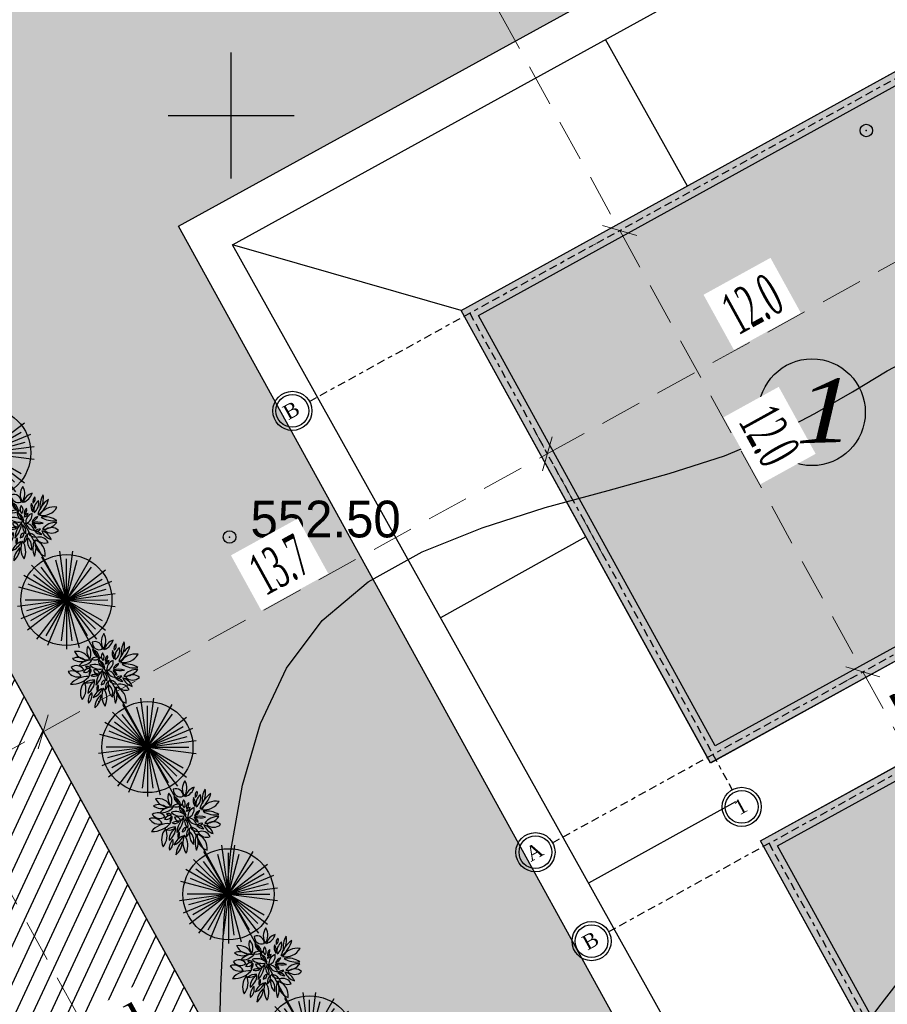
# Model space of a CAD drawing. Extents: x 883 to 364438, y -13 to 4201180.
# Tile 350 of 607: x 364191 to 364211, y 4200829 to 4200852. Entities that reach past the tile are written whole.
import ezdxf

# ---------------------------------------------------------------- set-up
doc = ezdxf.new("R2010")
doc.units = 0
doc.header["$LTSCALE"] = 0.5
doc.header["$MEASUREMENT"] = 0
doc.header["$PDMODE"] = 32
doc.header["$PDSIZE"] = 0.3
for name, pattern in [('BORDERX2', [88.9, 25.4, -12.7, 25.4, -12.7, 0, -12.7]), ('CONTI', [0]), ('G_BUILDING_LINE', [3, 2, -1])]:
    doc.linetypes.add(name, pattern=pattern)
for name, color, linetype in [('(004) Точки рельефа', 7, 'Continuous'), ('GORIZDEFAULT', 32, 'CONTI'), ('PI_TTDEFAULT', 5, 'CONTI'), ('SETKR', 2, 'CONTI'), ('Сосна горная', 7, 'Continuous'), ('шрифт', 1, 'Continuous')]:
    doc.layers.add(name, color=color, linetype=linetype)
for name, color, linetype, lineweight in [('(032) Горизонтали утолщенные', 32, 'Continuous', 30), ('.', 7, 'Continuous', 15), ('Сплошная толстая', 7, 'Continuous', 40)]:
    doc.layers.add(name, color=color, linetype=linetype, lineweight=lineweight)
doc.styles.add('ATTR', font='romans.shx', dxfattribs={"width": 0.8, "height": 0.470416})
doc.styles.add('D-431', font='d431.ttf')
doc.styles.add('ESKD1', font='times.ttf', dxfattribs={"width": 0.6, "oblique": 15})
doc.styles.get("Standard").update_dxf_attribs({"font": 'times.ttf'})
doc.styles.add('TimesNewRomanCyr', font='times.ttf', dxfattribs={"width": 0.5, "height": 1})
doc.dimstyles.new('GENPLAN1', dxfattribs={"dimscale": 0.5, "dimtxt": 1, "dimasz": 1.2, "dimexe": 1.3, "dimexo": 1.5, "dimgap": 0.5, "dimtad": 1, "dimdec": 1, "dimzin": 0, "dimdsep": 46, "dimtxsty": 'TimesNewRomanCyr', "dimblk1": 'OBLIQUE', "dimblk2": 'OBLIQUE', "dimsah": 1, "dimcen": 1, "dimadec": 0, "dimazin": 0, "dimtfac": 0.75, "dimtdec": 1, "dimtix": 1, "dimtmove": 0, "dimatfit": 3, "dimfxl": 1, "dimtvp": 1.2, "dimtfill": 1, "dimlwd": 0, "dimlwe": 0, "dimarcsym": 0})

# ---------------------------------------------------------------- blocks, each defined once
blk = doc.blocks.new('BL_333')
at = {"color": 0}
for p, q in [((0, -1.5), (0, 1.5)), ((-1.5, 0), (1.5, 0))]:
    blk.add_line(p, q, dxfattribs=at)
blk = doc.blocks.new('gergrgrre')
at = {"layer": '(032) Горизонтали утолщенные', "color": 32}
blk.add_polyline3d([(360504.39, 4200800.37, 552), (360505.38, 4200803.73, 552), (360505.93, 4200805.56, 552), (360506.59, 4200807.73, 552), (360507.33, 4200810.13, 552), (360508.13, 4200812.64, 552), (360508.94, 4200815.16, 552), (360509.76, 4200817.55, 552), (360510.53, 4200819.71, 552), (360511.25, 4200821.55, 552), (360511.93, 4200823.1, 552), (360512.59, 4200824.43, 552), (360513.24, 4200825.59, 552), (360513.92, 4200826.66, 552), (360514.65, 4200827.7, 552), (360515.43, 4200828.76, 552), (360516.3, 4200829.89, 552)], dxfattribs=at)
at = {"layer": 'GORIZDEFAULT', "color": 32}
blk.add_polyline3d([(360499.71, 4200827.69, 552.5), (360499.75, 4200829.27, 552.5), (360499.83, 4200830.88, 552.5), (360499.99, 4200832.49, 552.5), (360500.27, 4200834.05, 552.5), (360500.7, 4200835.52, 552.5), (360501.32, 4200836.84, 552.5), (360502.17, 4200837.97, 552.5), (360503.26, 4200838.89, 552.5), (360504.55, 4200839.61, 552.5), (360505.98, 4200840.18, 552.5), (360507.48, 4200840.66, 552.5), (360508.98, 4200841.07, 552.5), (360510.43, 4200841.47, 552.5), (360511.75, 4200841.89, 552.5), (360512.9, 4200842.38, 552.5), (360513.9, 4200842.9, 552.5), (360514.8, 4200843.42, 552.5), (360515.63, 4200843.92, 552.5), (360516.46, 4200844.35, 552.5)], dxfattribs=at)
at = {"layer": 'PI_TTDEFAULT', "color": 5}
for p in [(360515.13, 4200849.64, 552.7), (360499.96, 4200839.96, 552.5)]:
    blk.add_point(p, dxfattribs=at)
at = {"layer": 'SETKR', "color": 92}
blk.add_blockref('BL_333', (360500, 4200850), dxfattribs=at)
at = {"layer": '(004) Точки рельефа', "style": 'D-431'}
blk.add_text('552.50', height=0.875, dxfattribs=at).set_placement((360500.46, 4200839.95))
blk = doc.blocks.new('A$C62d73b19')
at = {"color": 1, "linetype": 'BORDERX2', "ltscale": 15}
for p, q in [((-15096, 7628), (1263, 7628)), ((-10737, 7628), (-10737, -5332)), ((-15096, -4372), (1263, -4372))]:
    blk.add_line(p, q, dxfattribs=at)
at = {"layer": 'Сплошная толстая', "color": 0, "lineweight": 30}
for p, q in [((-10887, 7777), (1413, 7777)), ((-10887, -4522), (-10887, 7777)), ((-10587, 7477), (1113, 7477)), ((-10587, -4222), (-10587, 7477)), ((1113, -4222), (-10587, -4222)), ((1413, -4522), (-10887, -4522))]:
    blk.add_line(p, q, dxfattribs=at)
at = {"layer": 'шрифт', "color": 0}
for centre in [(-15563, 7628), (-15562, -4372), (-10737, -5798)]:
    blk.add_circle(centre, 466, dxfattribs=at)
at = {"layer": 'шрифт', "color": 0, "lineweight": 30}
for centre in [(-15563, 7628), (-15562, -4372), (-10737, -5798)]:
    blk.add_circle(centre, 391, dxfattribs=at)
at = {"layer": 'шрифт', "color": 0, "char_height": 350, "width": 219, "attachment_point": 2}
for s, insert in [('{\\fTimes New Roman|b0|i0|c204|p18;В}', (-15582, 7826)), ('{\\fTimes New Roman|b0|i0|c204|p18;А}', (-15581, -4175)), ('{\\fTimes New Roman|b0|i0|c204|p18;1}', (-10756, -5601))]:
    blk.add_mtext(s, dxfattribs=dict(at, insert=insert))
blk = doc.blocks.new('trhrh')
at = {"layer": '.', "linetype": 'Continuous', "lineweight": 30}
h = blk.add_hatch(color=4, dxfattribs=at)
h.dxf.hatch_style = 1
h.paths.add_polyline_path([(362343.562, 4200844.406), (362354.336, 4200850.341), (362360.27, 4200839.567), (362349.497, 4200833.633)])
h.paths.add_polyline_path([(362336.435, 4200857.034), (362347.208, 4200862.969), (362353.143, 4200852.196), (362342.369, 4200846.261)])
at = {"color": 18, "linetype": 'Continuous', "lineweight": 30, "true_color": 0x000000}
for points in [[(362330.981, 4200858.597), (362348.762, 4200868.391), (362365.723, 4200838.005), (362347.943, 4200828.21)], [(362336.435, 4200857.034), (362347.208, 4200862.969), (362353.143, 4200852.196), (362342.369, 4200846.261)], [(362343.562, 4200844.406), (362354.336, 4200850.341), (362360.27, 4200839.567), (362349.497, 4200833.633)]]:
    blk.add_lwpolyline(points, close=True, dxfattribs=at)
for points in [[(362341.821, 4200860.001), (362339.872, 4200863.494)], [(362336.435, 4200857.034), (362330.981, 4200858.597)], [(362339.402, 4200851.647), (362335.939, 4200849.715)], [(362342.966, 4200845.333), (362339.462, 4200843.403)]]:
    blk.add_lwpolyline(points, dxfattribs=at)
at = {"color": 18, "linetype": 'Continuous', "lineweight": 30, "true_color": 0x000000, "xscale": 0.001, "yscale": 0.001, "zscale": 0.001, "rotation": 28.84872795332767}
for p in [(362349.723, 4200855.475), (362356.851, 4200842.847)]:
    blk.add_blockref('A$C62d73b19', p, dxfattribs=at)
blk = doc.blocks.new('_Oblique')
at = {"color": 0, "linetype": 'ByBlock', "lineweight": -2}
blk.add_line((-0.5, -0.5), (0.5, 0.5), dxfattribs=at)
blk = doc.blocks.new('*D486')
at = {"color": 0, "linetype": 'G_BUILDING_LINE', "lineweight": 0, "transparency": 16777216}
for p, q in [((364167.298, 4200858.755), (364164.51, 4200857.218)), ((364202.988, 4200788.752), (364165.079, 4200857.532)), ((364205.207, 4200789.975), (364202.419, 4200788.438))]:
    blk.add_line(p, q, dxfattribs=at)
at = {"layer": 'Defpoints', "color": 0, "linetype": 'Continuous', "lineweight": 30, "transparency": 16777216}
for p in [(364167.955, 4200859.117), (364165.079, 4200857.532), (364205.864, 4200790.337)]:
    blk.add_point(p, dxfattribs=at)
at = {"color": 0, "linetype": 'Continuous', "lineweight": 0, "transparency": 16777216, "xscale": 0.6, "yscale": 0.6, "zscale": 0.6}
for p, rotation in [((364165.079, 4200857.532), 118.8618541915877), ((364202.988, 4200788.752), 298.8618541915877)]:
    blk.add_blockref('_Oblique', p, dxfattribs=dict(at, rotation=rotation))
at = {"color": 0, "linetype": 'Continuous', "lineweight": 30, "transparency": 16777216, "insert": (364184.7, 4200823.509), "char_height": 1, "attachment_point": 5, "rotation": 298.8619, "style": 'TimesNewRomanCyr', "bg_fill": 3, "box_fill_scale": 1.25, "bg_fill_color": 256, "bg_fill_true_color": 13158600, "bg_fill_transparency": 0}
blk.add_mtext('78.5', dxfattribs=at)
blk = doc.blocks.new('*D488')
at = {"color": 0, "linetype": 'G_BUILDING_LINE', "lineweight": 0, "transparency": 16777216}
for p, q in [((364190.952, 4200835.624), (364190.805, 4200835.89)), ((364185.864, 4200832.425), (364191.119, 4200835.321)), ((364186.062, 4200832.067), (364186.178, 4200831.855))]:
    blk.add_line(p, q, dxfattribs=at)
at = {"layer": 'Defpoints', "color": 0, "linetype": 'Continuous', "lineweight": 30, "transparency": 16777216}
for p in [(364191.119, 4200835.321), (364191.314, 4200834.967, -1065.319), (364185.7, 4200832.723)]:
    blk.add_point(p, dxfattribs=at)
at = {"color": 0, "linetype": 'Continuous', "lineweight": 0, "transparency": 16777216, "xscale": 0.6, "yscale": 0.6, "zscale": 0.6}
for p, rotation in [((364191.119, 4200835.321), 28.86185419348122), ((364185.864, 4200832.425), 208.8618541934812)]:
    blk.add_blockref('_Oblique', p, dxfattribs=dict(at, rotation=rotation))
at = {"color": 0, "linetype": 'Continuous', "lineweight": 30, "transparency": 16777216, "insert": (364188.125, 4200834.539), "char_height": 1, "attachment_point": 5, "rotation": 28.8619, "style": 'TimesNewRomanCyr', "bg_fill": 3, "box_fill_scale": 1.25, "bg_fill_color": 256, "bg_fill_true_color": 13158600, "bg_fill_transparency": 0}
blk.add_mtext('6.0', dxfattribs=at)
blk = doc.blocks.new('*D489')
at = {"color": 0, "linetype": 'G_BUILDING_LINE', "lineweight": 0, "transparency": 16777216}
for p, q in [((364204.492, 4200839.467), (364202.815, 4200842.509)), ((364191.119, 4200835.321), (364203.129, 4200841.94)), ((364190.952, 4200835.624), (364190.805, 4200835.89))]:
    blk.add_line(p, q, dxfattribs=at)
at = {"layer": 'Defpoints', "color": 0, "linetype": 'Continuous', "lineweight": 30, "transparency": 16777216}
for p in [(364203.129, 4200841.94), (364204.854, 4200838.81, -6383.384), (364191.314, 4200834.967, -1065.319)]:
    blk.add_point(p, dxfattribs=at)
at = {"color": 0, "linetype": 'Continuous', "lineweight": 0, "transparency": 16777216, "xscale": 0.6, "yscale": 0.6, "zscale": 0.6}
for p, rotation in [((364203.129, 4200841.94), 28.86185419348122), ((364191.119, 4200835.321), 208.8618541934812)]:
    blk.add_blockref('_Oblique', p, dxfattribs=dict(at, rotation=rotation))
at = {"color": 0, "linetype": 'Continuous', "lineweight": 30, "transparency": 16777216, "insert": (364196.757, 4200839.296), "char_height": 1, "attachment_point": 5, "rotation": 28.8619, "style": 'TimesNewRomanCyr', "bg_fill": 3, "box_fill_scale": 1.25, "bg_fill_color": 256, "bg_fill_true_color": 13158600, "bg_fill_transparency": 0}
blk.add_mtext('13.7', dxfattribs=at)
blk = doc.blocks.new('*D491')
at = {"color": 0, "linetype": 'G_BUILDING_LINE', "lineweight": 0, "transparency": 16777216}
for p, q in [((364215.738, 4200843.921), (364213.324, 4200848.302)), ((364203.129, 4200841.94), (364213.638, 4200847.732)), ((364204.492, 4200839.467), (364202.815, 4200842.509))]:
    blk.add_line(p, q, dxfattribs=at)
at = {"layer": 'Defpoints', "color": 0, "linetype": 'Continuous', "lineweight": 30, "transparency": 16777216}
for p in [(364213.638, 4200847.732), (364216.1, 4200843.264, -6383.384), (364204.854, 4200838.81, -6383.384)]:
    blk.add_point(p, dxfattribs=at)
at = {"color": 0, "linetype": 'Continuous', "lineweight": 0, "transparency": 16777216, "xscale": 0.6, "yscale": 0.6, "zscale": 0.6}
for p, rotation in [((364213.638, 4200847.732), 28.86185419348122), ((364203.129, 4200841.94), 208.8618541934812)]:
    blk.add_blockref('_Oblique', p, dxfattribs=dict(at, rotation=rotation))
at = {"color": 0, "linetype": 'Continuous', "lineweight": 30, "transparency": 16777216, "insert": (364208.016, 4200845.502), "char_height": 1, "attachment_point": 5, "rotation": 28.8619, "style": 'TimesNewRomanCyr', "bg_fill": 3, "box_fill_scale": 1.25, "bg_fill_color": 256, "bg_fill_true_color": 13158600, "bg_fill_transparency": 0}
blk.add_mtext('12.0', dxfattribs=at)
blk = doc.blocks.new('*D498')
at = {"color": 0, "linetype": 'G_BUILDING_LINE', "lineweight": 0, "transparency": 16777216}
for p, q in [((364195.468, 4200864.291), (364196.037, 4200864.604)), ((364195.467, 4200864.29), (364204.854, 4200847.259)), ((364204.229, 4200846.914), (364204.285, 4200846.945))]:
    blk.add_line(p, q, dxfattribs=at)
at = {"layer": 'Defpoints', "color": 0, "linetype": 'Continuous', "lineweight": 30, "transparency": 16777216}
for p in [(364194.812, 4200863.928, -1065.319), (364204.854, 4200847.259), (364204.885, 4200847.276, -6383.384)]:
    blk.add_point(p, dxfattribs=at)
at = {"color": 0, "linetype": 'Continuous', "lineweight": 0, "transparency": 16777216, "xscale": 0.6, "yscale": 0.6, "zscale": 0.6}
for p, rotation in [((364195.467, 4200864.29), 118.8618541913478), ((364204.854, 4200847.259), 298.8618541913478)]:
    blk.add_blockref('_Oblique', p, dxfattribs=dict(at, rotation=rotation))
at = {"color": 0, "linetype": 'Continuous', "lineweight": 30, "transparency": 16777216, "insert": (364200.826, 4200856.141), "char_height": 1, "attachment_point": 5, "rotation": 298.8619, "style": 'TimesNewRomanCyr', "bg_fill": 3, "box_fill_scale": 1.25, "bg_fill_color": 256, "bg_fill_true_color": 13158600, "bg_fill_transparency": 0}
blk.add_mtext('19.4', dxfattribs=at)
blk = doc.blocks.new('*D499')
at = {"color": 0, "linetype": 'G_BUILDING_LINE', "lineweight": 0, "transparency": 16777216}
for p, q in [((364204.854, 4200847.259), (364210.647, 4200836.75)), ((364204.229, 4200846.914), (364204.285, 4200846.945)), ((364210.355, 4200836.589), (364210.077, 4200836.436))]:
    blk.add_line(p, q, dxfattribs=at)
at = {"layer": 'Defpoints', "color": 0, "linetype": 'Continuous', "lineweight": 30, "transparency": 16777216}
for p in [(364204.885, 4200847.276, -6383.384), (364211.012, 4200836.951, -6383.384), (364210.647, 4200836.75)]:
    blk.add_point(p, dxfattribs=at)
at = {"color": 0, "linetype": 'Continuous', "lineweight": 0, "transparency": 16777216, "xscale": 0.6, "yscale": 0.6, "zscale": 0.6}
for p, rotation in [((364204.854, 4200847.259), 118.8618541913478), ((364210.647, 4200836.75), 298.8618541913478)]:
    blk.add_blockref('_Oblique', p, dxfattribs=dict(at, rotation=rotation))
at = {"color": 0, "linetype": 'Continuous', "lineweight": 30, "transparency": 16777216, "insert": (364208.416, 4200842.371), "char_height": 1, "attachment_point": 5, "rotation": 298.8619, "style": 'TimesNewRomanCyr', "bg_fill": 3, "box_fill_scale": 1.25, "bg_fill_color": 256, "bg_fill_true_color": 13158600, "bg_fill_transparency": 0}
blk.add_mtext('12.0', dxfattribs=at)
blk = doc.blocks.new('*D500')
at = {"color": 0, "linetype": 'G_BUILDING_LINE', "lineweight": 0, "transparency": 16777216}
for p, q in [((364210.355, 4200836.589), (364210.077, 4200836.436)), ((364210.647, 4200836.75), (364211.853, 4200834.56)), ((364212.423, 4200834.874), (364211.284, 4200834.246))]:
    blk.add_line(p, q, dxfattribs=at)
at = {"layer": 'Defpoints', "color": 0, "linetype": 'Continuous', "lineweight": 30, "transparency": 16777216}
for p in [(364211.012, 4200836.951, -6383.384), (364213.079, 4200835.236, -6383.384), (364211.853, 4200834.56)]:
    blk.add_point(p, dxfattribs=at)
at = {"color": 0, "linetype": 'Continuous', "lineweight": 0, "transparency": 16777216, "xscale": 0.6, "yscale": 0.6, "zscale": 0.6}
for p, rotation in [((364210.647, 4200836.75), 118.8618541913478), ((364211.853, 4200834.56), 298.8618541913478)]:
    blk.add_blockref('_Oblique', p, dxfattribs=dict(at, rotation=rotation))
at = {"color": 0, "linetype": 'Continuous', "lineweight": 30, "transparency": 16777216, "insert": (364211.916, 4200836.022), "char_height": 1, "attachment_point": 5, "rotation": 298.8619, "style": 'TimesNewRomanCyr', "bg_fill": 3, "box_fill_scale": 1.25, "bg_fill_color": 256, "bg_fill_true_color": 13158600, "bg_fill_transparency": 0}
blk.add_mtext('2.5', dxfattribs=at)
blk = doc.blocks.new('*D636')
at = {"color": 0, "linetype": 'G_BUILDING_LINE', "lineweight": 0, "transparency": 16777216}
for p, q in [((364174.823, 4200859.763), (364175.34, 4200860.047)), ((364210.038, 4200795.745), (364174.77, 4200859.734)), ((364210.091, 4200795.774), (364210.607, 4200796.059))]:
    blk.add_line(p, q, dxfattribs=at)
at = {"layer": 'Defpoints', "color": 0, "linetype": 'Continuous', "lineweight": 30, "transparency": 16777216}
for p in [(364174.77, 4200859.734), (364174.166, 4200859.401), (364209.434, 4200795.412)]:
    blk.add_point(p, dxfattribs=at)
at = {"color": 0, "linetype": 'Continuous', "lineweight": 0, "transparency": 16777216, "xscale": 0.6, "yscale": 0.6, "zscale": 0.6}
for p, rotation in [((364174.77, 4200859.734), 118.861854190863), ((364210.038, 4200795.745), 298.861854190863)]:
    blk.add_blockref('_Oblique', p, dxfattribs=dict(at, rotation=rotation))
at = {"color": 0, "linetype": 'Continuous', "lineweight": 30, "transparency": 16777216, "insert": (364193.07, 4200828.106), "char_height": 1, "attachment_point": 5, "rotation": 298.8619, "style": 'TimesNewRomanCyr', "bg_fill": 3, "box_fill_scale": 1.25, "bg_fill_color": 256, "bg_fill_true_color": 13158600, "bg_fill_transparency": 0}
blk.add_mtext('73.1', dxfattribs=at)
blk = doc.blocks.new('Сосна горная 10')
at = {"layer": 'Сосна горная'}
h = blk.add_hatch(color=256, dxfattribs=at)
h.dxf.hatch_style = 1
h.set_gradient(color1=(74, 99, 64), color2=(177, 201, 179), tint=1, name='INVSPHERICAL')
edge = h.paths.add_edge_path()
edge.add_arc((0, 0), 5, 0, 360)
at = {"layer": 'Сосна горная', "color": 48}
for q in [(0, 5.41), (-1.4, 5.23), (-0.59, 4.5), (2.07, 5), (0.59, 4.5), (-4.29, 3.3), (-3.3, 4.29), (-2.27, 3.93), (3.3, 4.29), (2.27, 3.93), (4.29, 3.3), (-3.93, 2.27), (-3.21, 3.21), (3.93, 2.27), (5, 2.07), (4.38, 1.17), (-5.37, 0.71), (-5.37, -0.71), (-5, -2.07), (-4.54, 0), (-4.38, -1.17), (-4.29, -3.3), (-3.93, -2.27), (-2.76, -3.6), (-2.71, -4.69), (-1.17, -4.38), (-0.71, -5.37), (5.37, 0.71), (4.54, 0), (5.23, -1.4), (4.19, -1.74), (4.69, -2.71), (3.6, -2.76), (3.83, -3.83), (2.76, -3.6), (2.71, -4.69), (0.71, -5.37), (1.17, -4.38), (0, -4.54)]:
    blk.add_line((0, 0), q, dxfattribs=at)
blk.add_circle((0, 0), 5, dxfattribs=at)
at = {"layer": 'Сосна горная', "color": 48, "style": 'ATTR', "width": 0.8, "flags": 9}
blk.add_attdef('ESTCODE', (0, 0), '', height=0.0000217, dxfattribs=at)
blk = doc.blocks.new('*U649')
at = {"xscale": 0.2168317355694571, "yscale": 0.2168317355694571, "zscale": 0.2168317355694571, "rotation": 241.1902673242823}
blk.add_blockref('Сосна горная 10', (1.936, 0), dxfattribs=at)
blk = doc.blocks.new('*U650')
at = {"color": 0, "linetype": 'ByBlock', "lineweight": -2, "transparency": 16777216, "rotation": 298.8618541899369}
for p in [(364188.807, 4200843.658), (364190.738, 4200840.155), (364192.669, 4200836.652), (364194.6, 4200833.149), (364196.531, 4200829.646)]:
    blk.add_blockref('*U649', p, dxfattribs=at)
blk = doc.blocks.new('озеления')
at = {"color": 1, "linetype": 'ByBlock'}
for centre, radius, start, end in [((145.276, 375.41), 1.523, 176.00956, 234.57675), ((142.761, 374.364), 1.523, 356.00956, 49.18601), ((144.985, 375.04), 0.73, 120.40857, 200.43118), ((143.931, 375.415), 0.73, 300.40857, 20.43118), ((145.239, 374.969), 0.597, 124.60082, 217.46579), ((144.426, 375.097), 0.597, 304.60082, 37.46579), ((146.103, 374.844), 0.801, 138.89686, 205.40693), ((144.776, 375.027), 0.801, 318.89686, 25.40693), ((146.369, 374.376), 0.943, 114.43033, 189.80695), ((145.049, 375.075), 0.943, 294.43033, 9.80695), ((143.189, 373.687), 1.143, 49.85059, 114.67195), ((143.449, 375.599), 1.143, 229.85059, 294.67195), ((144.939, 374.505), 0.372, 161.8817, 249.73011), ((144.456, 374.271), 0.372, 341.8817, 69.73011), ((146.078, 374.863), 1.062, 175.28394, 229.92847), ((144.336, 374.138), 1.062, 355.28394, 49.92847), ((142.113, 372.648), 1.208, 39.74877, 87.87017), ((143.087, 374.628), 1.208, 219.74877, 267.87017), ((142.63, 373.528), 0.778, 42.14373, 101.66666), ((143.049, 374.813), 0.778, 222.14373, 281.66666), ((142.453, 372.953), 1.082, 21.30152, 68.66), ((143.855, 374.354), 1.082, 201.30152, 248.66), ((144.015, 374.871), 1.016, 212.81844, 268.33426), ((143.132, 373.305), 1.016, 32.81844, 88.33426), ((144.721, 374.377), 0.877, 172.87776, 216.45617), ((143.161, 373.945), 0.877, 354.4977, 38.07611), ((144.76, 373.939), 0.463, 158.21186, 216.96735), ((143.961, 373.832), 0.463, 338.21186, 36.96735), ((144.736, 374.618), 0.508, 227.10765, 273.27006), ((144.42, 373.738), 0.508, 47.10765, 93.27006), ((144.789, 373.628), 0.325, 102.16354, 198.37984), ((144.412, 373.843), 0.325, 282.16354, 18.37984), ((145.756, 373.519), 0.971, 136.63556, 199.4278), ((144.134, 373.863), 0.971, 316.63556, 19.4278), ((145.163, 374.253), 0.308, 131.08234, 198.42695), ((144.667, 374.388), 0.308, 311.08234, 18.42695), ((146.006, 373.872), 0.59, 159.26102, 223.97228), ((145.019, 373.683), 0.59, 337.71225, 42.42351), ((145.813, 374.92), 0.796, 245.48932, 312.77516), ((146.032, 373.607), 0.796, 66.14593, 133.43177), ((145.464, 374.215), 0.683, 279.33237, 342.16991), ((146.225, 373.332), 0.683, 99.33237, 162.16991), ((146.598, 373.546), 0.49, 86.99646, 202.20578), ((146.17, 373.85), 0.49, 266.99646, 22.20578), ((142.991, 372.133), 1.243, 66.25516, 125.03347), ((142.79, 374.283), 1.243, 245.66929, 304.4476), ((143.47, 373.363), 0.364, 47.38731, 115.74759), ((143.558, 373.959), 0.364, 227.38731, 295.74759), ((144.876, 375.054), 1.743, 226.93945, 265.85826), ((143.56, 372.043), 1.743, 46.93945, 85.85826), ((143.721, 373.091), 0.33, 10.523, 90.86046), ((144.041, 373.481), 0.33, 190.523, 270.86046), ((144.51, 372.564), 0.702, 80.1717, 138.31359), ((144.106, 373.723), 0.702, 260.1717, 318.31359), ((144.813, 373.75), 0.58, 276.3902, 348.07215), ((145.454, 373.056), 0.58, 97.38832, 169.07027), ((145.66, 373.018), 0.409, 53.27719, 136.25647), ((145.609, 373.628), 0.409, 233.27719, 316.25647), ((146.646, 372.462), 0.96, 54.19362, 122.62197), ((147.011, 373.506), 0.93, 198.50932, 254.24661), ((145.876, 372.316), 0.93, 18.50932, 74.24661), ((146.72, 374.068), 0.96, 232.09547, 300.52382), ((143.019, 371.095), 1.457, 67.9577, 112.0423), ((143.501, 372.06), 0.863, 75.5726, 136.33853), ((143.092, 373.492), 0.863, 255.5726, 316.33853), ((143.483, 372.452), 0.691, 43.3367, 98.0592), ((143.889, 373.61), 0.691, 223.3367, 278.0592), ((143.391, 372.878), 0.64, 305.35468, 0.2444), ((144.401, 372.359), 0.64, 125.35468, 180.2444), ((144.066, 373.062), 0.626, 280.59637, 4.05239), ((144.854, 372.427), 0.626, 98.32556, 181.78157), ((144.836, 372.103), 0.518, 100.74042, 152.60199), ((144.301, 372.854), 0.518, 278.30282, 330.16438), ((145.93, 372.15), 1.247, 159.04336, 194.09397), ((144.784, 372.409), 0.629, 18.72648, 98.58194), ((145.286, 373.233), 0.629, 198.72648, 278.58194), ((143.539, 372.245), 1.247, 341.32788, 16.37849), ((144.566, 372.012), 0.639, 19.09754, 66.09222), ((145.429, 372.805), 0.639, 199.09754, 246.09222), ((145.08, 372.856), 0.301, 4.751, 78.47786), ((145.44, 373.176), 0.301, 184.751, 258.47786), ((145.402, 372.746), 0.401, 36.62615, 104.04181), ((145.627, 373.375), 0.401, 216.62615, 284.04181), ((145.597, 371.668), 0.826, 37.94947, 102.05959), ((145.855, 372.066), 0.623, 71.39699, 126.56013), ((145.683, 373.156), 0.623, 251.39699, 306.56013), ((146.192, 372.133), 0.421, 42.17982, 106.95612), ((146.381, 372.819), 0.421, 222.17982, 286.95612), ((143.019, 373.797), 1.457, 247.9577, 292.0423), ((143.425, 371.405), 1.006, 81.94051, 161.39642), ((142.613, 372.722), 1.006, 261.94051, 341.39642), ((144.018, 371.759), 0.663, 118.58777, 201.47073), ((143.106, 372.11), 0.663, 296.50487, 19.38784), ((144.548, 371.044), 0.973, 111.24988, 164.37382), ((143.259, 372.213), 0.973, 291.24988, 344.37382), ((144.69, 371.881), 0.753, 133.98943, 174.65987), ((143.434, 372.507), 0.753, 312.38089, 353.05133), ((143.935, 372.113), 0.376, 346.67124, 51.57876), ((144.555, 372.304), 0.376, 162.60507, 227.51259), ((145.428, 371.827), 1.115, 176.71459, 233.4855), ((143.652, 370.995), 1.115, 356.71459, 53.4855), ((146.362, 371.179), 1.483, 146.55062, 189.60629), ((143.663, 371.749), 1.483, 326.55062, 9.60629), ((146.381, 371.906), 1.147, 169.97973, 239.55579), ((144.67, 371.121), 1.147, 349.74369, 59.31975), ((146.742, 373.21), 1.77, 214.85184, 256.83294), ((144.867, 370.503), 1.77, 33.73455, 75.71565), ((146.076, 372.984), 0.826, 217.94947, 282.05959), ((145.89, 370.668), 1.408, 57.8807, 99.81892), ((146.398, 373.249), 1.408, 237.8807, 279.81892), ((144.737, 371.284), 0.696, 137.28165, 222.71835), ((143.714, 371.284), 0.696, 317.28165, 42.71835)]:
    blk.add_arc(centre, radius, start, end, dxfattribs=at)

msp = doc.modelspace()

# ---------------------------------------------------------------- hatches: boundary and pattern name
at = {"layer": '.', "ltscale": 0.149071}
h = msp.add_hatch(color=256, dxfattribs=at)
h.dxf.hatch_style = 1
h.set_gradient(color1=(51, 204, 0), color2=(51, 204, 0), tint=1)
edge = h.paths.add_edge_path(flags=17)
edge.add_line((364181.334, 4200853.075), (364207.952, 4200804.779))
edge.add_arc((364210.58, 4200806.227), 3, 208.8619, 298.0817)
edge.add_line((364211.992, 4200803.58), (364213.022, 4200804.13))
edge.add_line((364213.022, 4200804.13), (364240.832, 4200818.953))
edge.add_arc((364239.421, 4200821.6), 3, 298.0581, 388.8487)
edge.add_line((364242.048, 4200823.048), (364232.152, 4200841.012))
edge.add_line((364232.152, 4200841.012), (364225.428, 4200837.295))
edge.add_line((364225.428, 4200837.295), (364231.706, 4200825.907))
edge.add_line((364231.706, 4200825.907), (364212.109, 4200815.132))
edge.add_line((364212.109, 4200815.132), (364194.345, 4200847.36))
edge.add_line((364194.345, 4200847.36), (364213.831, 4200858.073))
edge.add_line((364213.831, 4200858.073), (364220.104, 4200846.691))
edge.add_line((364220.104, 4200846.691), (364226.941, 4200850.471))
edge.add_line((364226.941, 4200850.471), (364215.218, 4200871.75))
edge.add_arc((364212.59, 4200870.302), 3, 28.854, 118.8619)
edge.add_line((364211.142, 4200872.929), (364182.513, 4200857.15))
edge.add_arc((364183.961, 4200854.523), 3, 118.8619, 208.8619)
h.paths.add_polyline_path([(364223.816, 4200885.529), (364215.777, 4200881.1), (364222.97, 4200868.093), (364225.932, 4200869.78), (364225.016, 4200871.444), (364228.022, 4200873.045), (364231.302, 4200867.089), (364228.296, 4200865.488), (364227.38, 4200867.152), (364224.405, 4200865.438), (364239.062, 4200838.832), (364247.111, 4200843.263)], flags=17)
h.paths.add_polyline_path([(364253.505, 4200831.533), (364248.484, 4200828.839), (364246.463, 4200832.511), (364243.456, 4200830.855), (364250.837, 4200817.456), (364206.983, 4200794.108), (364171.735, 4200858.06), (364215.253, 4200882.046), (364215.293, 4200881.975), (364218.696, 4200883.85), (364217.714, 4200885.629), (364169.042, 4200858.803), (364206.184, 4200791.414), (364259.894, 4200819.928)])
at = {"layer": '.', "linetype": 'Continuous', "lineweight": 30, "true_color": 0x991b1e}
h = msp.add_hatch(dxfattribs=at)
h.set_pattern_fill('ANSI31', color=244, scale=3, angle=20)
h.set_pattern_definition([(65, (937.88402, 0), (-0.33986542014, 0.158481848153), [])])
edge = h.paths.add_edge_path()
edge.add_line((364171.735, 4200858.06), (364215.253, 4200882.046))
edge.add_line((364215.253, 4200882.046), (364215.293, 4200881.975))
edge.add_line((364215.293, 4200881.975), (364218.695, 4200883.851))
edge.add_line((364218.695, 4200883.851), (364219.178, 4200882.974))
edge.add_line((364219.178, 4200882.974), (364215.78, 4200881.094))
edge.add_line((364215.78, 4200881.094), (364222.97, 4200868.093))
edge.add_line((364222.97, 4200868.093), (364225.932, 4200869.78))
edge.add_line((364225.932, 4200869.78), (364227.38, 4200867.152))
edge.add_line((364227.38, 4200867.152), (364224.405, 4200865.438))
edge.add_line((364224.405, 4200865.438), (364239.053, 4200838.827))
edge.add_line((364239.053, 4200838.827), (364250.804, 4200845.215))
edge.add_line((364250.804, 4200845.215), (364242.014, 4200861.166))
edge.add_line((364242.014, 4200861.166), (364246.853, 4200863.833))
edge.add_line((364246.853, 4200863.833), (364259.996, 4200839.984))
edge.add_arc((364257.368, 4200838.536), 3, 28.8577, 118.8577)
edge.add_line((364255.92, 4200841.163), (364244.711, 4200834.986))
edge.add_line((364244.711, 4200834.986), (364246.165, 4200832.347))
edge.add_line((364246.165, 4200832.347), (364243.456, 4200830.855))
edge.add_line((364243.456, 4200830.855), (364250.837, 4200817.456))
edge.add_line((364250.837, 4200817.456), (364218.224, 4200800.092))
edge.add_line((364218.224, 4200800.092), (364215.397, 4200805.396))
edge.add_line((364215.397, 4200805.396), (364240.832, 4200818.953))
edge.add_arc((364239.421, 4200821.6), 3, 298.0581, 388.8487)
edge.add_line((364242.048, 4200823.048), (364232.152, 4200841.012))
edge.add_line((364232.152, 4200841.012), (364225.428, 4200837.295))
edge.add_line((364225.428, 4200837.295), (364220.104, 4200846.691))
edge.add_line((364220.104, 4200846.691), (364226.941, 4200850.471))
edge.add_line((364226.941, 4200850.471), (364215.218, 4200871.75))
edge.add_arc((364212.59, 4200870.302), 3, 28.854, 118.8619)
edge.add_line((364211.142, 4200872.929), (364182.513, 4200857.15))
edge.add_arc((364183.961, 4200854.523), 3, 118.8619, 208.8619)
edge.add_line((364181.334, 4200853.075), (364186.376, 4200843.926))
edge.add_line((364186.376, 4200843.926), (364181.122, 4200841.03))
edge.add_line((364181.122, 4200841.03), (364171.735, 4200858.06))
edge = h.paths.add_edge_path()
edge.add_line((364181.122, 4200841.03), (364186.376, 4200843.926))
edge.add_line((364186.376, 4200843.926), (364207.952, 4200804.779))
edge.add_arc((364210.58, 4200806.227), 3, 208.8619, 298.0817)
edge.add_line((364211.992, 4200803.58), (364215.397, 4200805.396))
edge.add_line((364215.397, 4200805.396), (364218.224, 4200800.092))
edge.add_line((364218.224, 4200800.092), (364206.983, 4200794.108))
edge.add_line((364206.983, 4200794.108), (364181.122, 4200841.03))
at = {"layer": '.', "linetype": 'Continuous', "lineweight": 50, "true_color": 0xffffff}
h = msp.add_hatch(color=7, dxfattribs=at)
h.dxf.hatch_style = 1
edge = h.paths.add_edge_path()
edge.add_arc((364209.434, 4200842.931), 1.271, 0, 360)

# ---------------------------------------------------------------- linework, layer by layer
at = {"linetype": 'CONTI', "lineweight": 30, "elevation": -1065.319}
msp.add_lwpolyline([(364181.334, 4200853.075), (364207.952, 4200804.779, 0.410231), (364211.992, 4200803.58), (364213.022, 4200804.13), (364240.832, 4200818.953, 0.418261), (364242.048, 4200823.048), (364232.152, 4200841.012), (364225.428, 4200837.295), (364231.706, 4200825.907), (364212.109, 4200815.132), (364194.345, 4200847.36), (364213.831, 4200858.073), (364220.104, 4200846.691), (364226.941, 4200850.471), (364215.218, 4200871.75, 0.414254), (364211.142, 4200872.929), (364182.513, 4200857.15, 0.414214)], format="xyb", close=True, dxfattribs=at)
at = {"color": 0, "lineweight": 30}
msp.add_circle((364209.434, 4200842.931, -6383.384), 1.271, dxfattribs=at)

# ---------------------------------------------------------------- block references
at = {"linetype": 'Continuous'}
msp.add_blockref('gergrgrre', (3695.599, 0), dxfattribs=at)
at = {"color": 5, "linetype": 'Continuous', "lineweight": 30}
msp.add_blockref('trhrh', (1864.645, -11.683, -6383.384), dxfattribs=at)

# ---------------------------------------------------------------- texts
at = {"color": 0, "lineweight": 30, "insert": (364208.856, 4200843.695, -6383.384), "char_height": 1.512, "attachment_point": 1, "rotation": 1.7946, "style": 'ESKD1'}
msp.add_mtext_dynamic_manual_height_columns('{\\W1.2;1}', width=1.71203, gutter_width=0.000042, heights=[0], dxfattribs=at)

# ---------------------------------------------------------------- next in the draw order: dimensions: what is measured, and where the dimension line sits
at = {"color": 5, "linetype": 'Continuous', "lineweight": 30}
dim = msp.add_aligned_dim(p1=(364205.864, 4200790.337), p2=(364167.955, 4200859.117), distance=3.284, dimstyle='GENPLAN1', dxfattribs=at)
dim.commit()
dim.dimension.update_dxf_attribs({"geometry": '*D486', "text_midpoint": (364184.7, 4200823.509)})

# ---------------------------------------------------------------- next in the draw order: dimensions: what is measured, and where the dimension line sits
dim = msp.add_linear_dim(base=(364191.119, 4200835.321), p1=(364185.7, 4200832.723), p2=(364191.314, 4200834.967, -1065.319), angle=208.8619, dimstyle='GENPLAN1', override={"dimtmove": 1}, dxfattribs=at)
dim.commit()
dim.dimension.update_dxf_attribs({"geometry": '*D488', "text_midpoint": (364188.125, 4200834.539)})

# ---------------------------------------------------------------- next in the draw order: dimensions: what is measured, and where the dimension line sits
dim = msp.add_linear_dim(base=(364203.129, 4200841.94), p1=(364191.314, 4200834.967, -1065.319), p2=(364204.854, 4200838.81, -6383.384), angle=208.8619, dimstyle='GENPLAN1', override={"dimtmove": 1}, dxfattribs=at)
dim.commit()
dim.dimension.update_dxf_attribs({"geometry": '*D489', "text_midpoint": (364196.757, 4200839.296)})

# ---------------------------------------------------------------- next in the draw order: dimensions: what is measured, and where the dimension line sits
dim = msp.add_linear_dim(base=(364213.638, 4200847.732), p1=(364204.854, 4200838.81, -6383.384), p2=(364216.1, 4200843.264, -6383.384), angle=208.8619, dimstyle='GENPLAN1', override={"dimtmove": 1}, dxfattribs=at)
dim.commit()
dim.dimension.update_dxf_attribs({"geometry": '*D491', "text_midpoint": (364208.016, 4200845.502)})

# ---------------------------------------------------------------- next in the draw order: dimensions: what is measured, and where the dimension line sits
dim = msp.add_linear_dim(base=(364204.854, 4200847.259), p1=(364194.812, 4200863.928, -1065.319), p2=(364204.885, 4200847.276, -6383.384), angle=118.8619, dimstyle='GENPLAN1', override={"dimtmove": 1}, dxfattribs=at)
dim.commit()
dim.dimension.update_dxf_attribs({"geometry": '*D498', "text_midpoint": (364200.826, 4200856.141)})

# ---------------------------------------------------------------- next in the draw order: dimensions: what is measured, and where the dimension line sits
dim = msp.add_linear_dim(base=(364210.647, 4200836.75), p1=(364204.885, 4200847.276, -6383.384), p2=(364211.012, 4200836.951, -6383.384), angle=118.8619, dimstyle='GENPLAN1', override={"dimtmove": 1}, dxfattribs=at)
dim.commit()
dim.dimension.update_dxf_attribs({"geometry": '*D499', "text_midpoint": (364208.416, 4200842.371)})

# ---------------------------------------------------------------- next in the draw order: dimensions: what is measured, and where the dimension line sits
dim = msp.add_linear_dim(base=(364211.853, 4200834.56), p1=(364211.012, 4200836.951, -6383.384), p2=(364213.079, 4200835.236, -6383.384), angle=118.8619, dimstyle='GENPLAN1', override={"dimtmove": 1}, dxfattribs=at)
dim.commit()
dim.dimension.update_dxf_attribs({"geometry": '*D500', "text_midpoint": (364211.916, 4200836.022)})

# ---------------------------------------------------------------- next in the draw order: linework, layer by layer
msp.add_lwpolyline([(364181.122, 4200841.03), (364186.376, 4200843.926), (364207.952, 4200804.779, 0.410231), (364211.992, 4200803.58), (364215.397, 4200805.396), (364218.224, 4200800.092), (364206.983, 4200794.108)], format="xyb", close=True, dxfattribs=at)

# ---------------------------------------------------------------- next in the draw order: dimensions: what is measured, and where the dimension line sits
dim = msp.add_aligned_dim(p1=(364209.434, 4200795.412), p2=(364174.166, 4200859.401), distance=-0.69, dimstyle='GENPLAN1', dxfattribs=at)
dim.commit()
dim.dimension.update_dxf_attribs({"geometry": '*D636', "text_midpoint": (364193.07, 4200828.106)})

# ---------------------------------------------------------------- next in the draw order: linework, layer by layer
msp.add_lwpolyline([(364225.19, 4200849.506), (364213.456, 4200870.802, 0.430758), (364212.125, 4200871.187), (364183.479, 4200855.398, 0.414214), (364183.085, 4200854.04), (364209.704, 4200805.745, 0.410231), (364211.051, 4200805.345), (364239.891, 4200820.718, 0.417943), (364240.297, 4200822.082), (364230.376, 4200840.03)], format="xyb", dxfattribs=at)

# ---------------------------------------------------------------- next in the draw order: block references
msp.add_blockref('*U650', (0, 0), dxfattribs=at)
at = {"linetype": 'Continuous', "xscale": 0.3499999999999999, "yscale": 0.3499999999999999, "zscale": 0.3499999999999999, "rotation": 89.92825817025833}
for p in [(364321.205, 4200789.477), (364323.136, 4200785.974), (364325.067, 4200782.471), (364326.997, 4200778.968)]:
    msp.add_blockref('озеления', p, dxfattribs=at)

doc.saveas('drawing.dxf')
